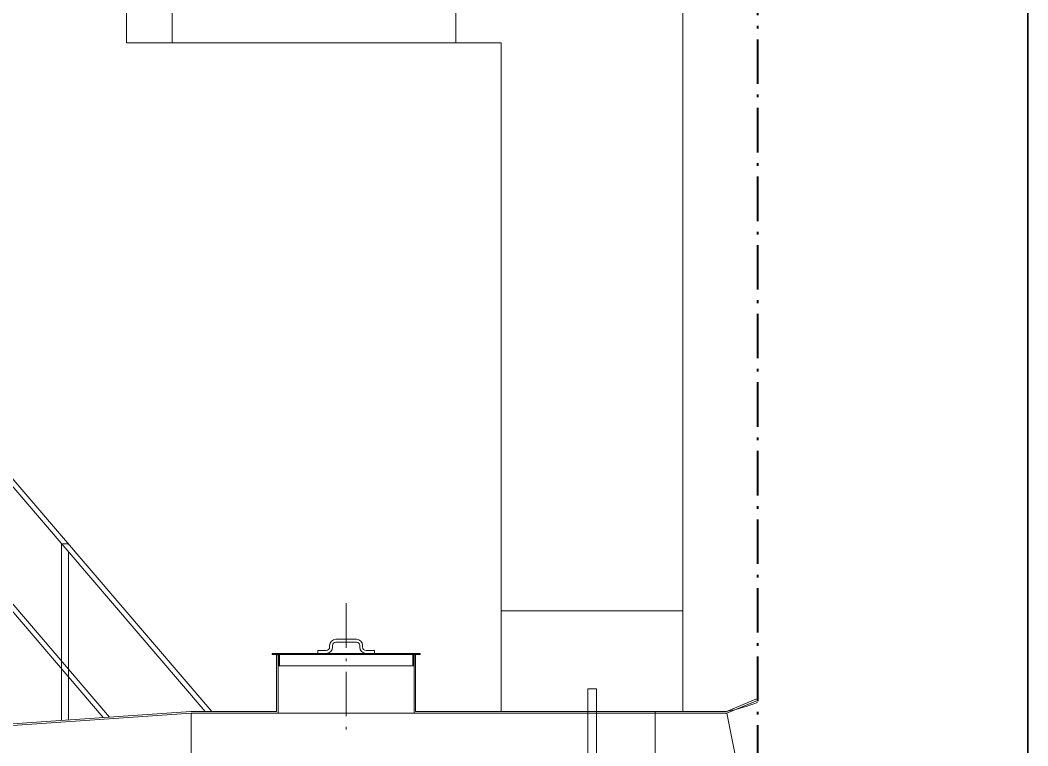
# Model space of a CAD drawing. Extents: x -4160 to -2690, y -474 to 714.
# Drawn here: x -3604.2 to -3540.8, y -379.3 to -333.7 of the extents above; entities that cross this region are included whole.
import ezdxf

# ---------------------------------------------------------------- set-up
doc = ezdxf.new("R2010")
doc.units = 0
doc.header["$LTSCALE"] = 0.56
doc.linetypes.add('DOT_DASHED', pattern=[7.7, 5, -1.2, 0.3, -1.2])
for name, color, linetype, lineweight in [('10', 7, 'Continuous', 35), ('11', 7, 'Continuous', 13), ('12', 7, 'Continuous', 13), ('13', 7, 'Continuous', 13), ('14', 7, 'Continuous', 13), ('23', 7, 'Continuous', 13), ('24', 7, 'Continuous', 13), ('5', 7, 'Continuous', 35), ('63', 7, 'Continuous', 13), ('8', 7, 'Continuous', 13), ('9', 7, 'Continuous', 13)]:
    doc.layers.add(name, color=color, linetype=linetype, lineweight=lineweight)

msp = doc.modelspace()

# ---------------------------------------------------------------- linework, layer by layer
at = {"layer": '10', "lineweight": 13}
for p, q in [((-3628.5484, -335.144), (-3592.5242, -377.1726)), ((-3628.1199, -335.144), (-3592.0956, -377.1726)), ((-3601.1199, -366.644), (-3601.5485, -366.644)), ((-3601.5485, -366.644), (-3601.5485, -377.734)), ((-3601.1199, -377.704), (-3601.1199, -367.144))]:
    msp.add_line(p, q, dxfattribs=at)
at = {"layer": '11'}
for p, q in [((-3562.4614, -255.0013), (-3562.4614, -377.1726)), ((-3594.6042, -326.5726), (-3594.6042, -335.144)), ((-3576.7471, -326.5726), (-3576.7471, -335.144)), ((-3597.4613, -335.144), (-3594.6042, -335.144)), ((-3576.7471, -335.144), (-3573.8899, -335.144)), ((-3573.8899, -335.144), (-3573.8899, -377.1726))]:
    msp.add_line(p, q, dxfattribs=at)
msp.add_lwpolyline([(-3612.3185, -329.4298), (-3597.4613, -329.4298), (-3597.4613, -335.144)], dxfattribs=at)
at = {"layer": '12'}
msp.add_line((-3573.8899, -370.8583), (-3562.4614, -370.8583), dxfattribs=at)
at = {"layer": '13'}
msp.add_line((-3576.7471, -335.144), (-3594.6042, -335.144), dxfattribs=at)
at = {"layer": '14'}
for p, q in [((-3588.3071, -373.5583), (-3588.2799, -373.5297)), ((-3588.3071, -373.5826), (-3588.2542, -373.5297)), ((-3588.2756, -373.6011), (-3588.2042, -373.5297)), ((-3588.2499, -373.6011), (-3588.1785, -373.5297)), ((-3588.1999, -373.6011), (-3588.1285, -373.5297)), ((-3588.1742, -373.6011), (-3588.1028, -373.5297)), ((-3588.1242, -373.6011), (-3588.0528, -373.5297)), ((-3588.0985, -373.6011), (-3588.0271, -373.5297)), ((-3588.0485, -373.6011), (-3587.9771, -373.5297)), ((-3588.0228, -373.6011), (-3587.9513, -373.5297)), ((-3587.9728, -373.6011), (-3587.9013, -373.5297)), ((-3587.9471, -373.6011), (-3587.8756, -373.5297)), ((-3587.8499, -373.7126), (-3587.9213, -373.6411)), ((-3587.8499, -373.7383), (-3587.9213, -373.6668)), ((-3587.8499, -373.7883), (-3587.9213, -373.7168)), ((-3587.8499, -373.814), (-3587.9213, -373.7426)), ((-3587.8499, -373.864), (-3587.9213, -373.7926)), ((-3587.8499, -373.8897), (-3587.9213, -373.8183)), ((-3587.8499, -373.9397), (-3587.9213, -373.8683)), ((-3587.8499, -373.9654), (-3587.9213, -373.894)), ((-3587.8499, -374.0154), (-3587.9213, -373.944)), ((-3587.8499, -374.0411), (-3587.9213, -373.9697)), ((-3587.8499, -374.0911), (-3587.9213, -374.0197)), ((-3587.8971, -373.6011), (-3587.8256, -373.5297)), ((-3587.8499, -373.6368), (-3587.8871, -373.6011)), ((-3587.8713, -373.6011), (-3587.7999, -373.5297)), ((-3587.8213, -373.6011), (-3587.7499, -373.5297)), ((-3587.7956, -373.6011), (-3587.7242, -373.5297)), ((-3587.7456, -373.6011), (-3587.6742, -373.5297)), ((-3587.7199, -373.6011), (-3587.6485, -373.5297)), ((-3587.6699, -373.6011), (-3587.5985, -373.5297)), ((-3587.6442, -373.6011), (-3587.5728, -373.5297)), ((-3587.5942, -373.6011), (-3587.5228, -373.5297)), ((-3587.5685, -373.6011), (-3587.4971, -373.5297)), ((-3587.5171, -373.6011), (-3587.4456, -373.5297)), ((-3587.4928, -373.6011), (-3587.4213, -373.5297)), ((-3587.4413, -373.6011), (-3587.3699, -373.5297)), ((-3587.4171, -373.6011), (-3587.3456, -373.5297)), ((-3587.3656, -373.6011), (-3587.2942, -373.5297)), ((-3587.3413, -373.6011), (-3587.2699, -373.5297)), ((-3587.2899, -373.6011), (-3587.2185, -373.5297)), ((-3587.2656, -373.6011), (-3587.1942, -373.5297)), ((-3587.2142, -373.6011), (-3587.1428, -373.5297)), ((-3587.1899, -373.6011), (-3587.1185, -373.5297)), ((-3587.1385, -373.6011), (-3587.0671, -373.5297)), ((-3587.1142, -373.6011), (-3587.0428, -373.5297)), ((-3587.0628, -373.6011), (-3586.9913, -373.5297)), ((-3587.0385, -373.6011), (-3586.9671, -373.5297)), ((-3586.9871, -373.6011), (-3586.9156, -373.5297)), ((-3586.9628, -373.6011), (-3586.8913, -373.5297)), ((-3586.9113, -373.6011), (-3586.8399, -373.5297)), ((-3586.8871, -373.6011), (-3586.8156, -373.5297)), ((-3586.8356, -373.6011), (-3586.7642, -373.5297)), ((-3586.8099, -373.6011), (-3586.7385, -373.5297)), ((-3586.7599, -373.6011), (-3586.6885, -373.5297)), ((-3586.7342, -373.6011), (-3586.6628, -373.5297)), ((-3586.6842, -373.6011), (-3586.6128, -373.5297)), ((-3586.6585, -373.6011), (-3586.5871, -373.5297)), ((-3586.6085, -373.6011), (-3586.5371, -373.5297)), ((-3586.5828, -373.6011), (-3586.5113, -373.5297)), ((-3586.5328, -373.6011), (-3586.4613, -373.5297)), ((-3586.5071, -373.6011), (-3586.4356, -373.5297)), ((-3586.4571, -373.6011), (-3586.3856, -373.5297)), ((-3586.4313, -373.6011), (-3586.3599, -373.5297)), ((-3586.3813, -373.6011), (-3586.3099, -373.5297)), ((-3586.3556, -373.6011), (-3586.2842, -373.5297)), ((-3586.3056, -373.6011), (-3586.2342, -373.5297)), ((-3586.2799, -373.6011), (-3586.2085, -373.5297)), ((-3586.2299, -373.6011), (-3586.1585, -373.5297)), ((-3586.2042, -373.6011), (-3586.1328, -373.5297)), ((-3586.1542, -373.6011), (-3586.0828, -373.5297)), ((-3586.1285, -373.6011), (-3586.0571, -373.5297)), ((-3586.0785, -373.6011), (-3586.0071, -373.5297)), ((-3586.0528, -373.6011), (-3585.9813, -373.5297)), ((-3586.0028, -373.6011), (-3585.9313, -373.5297)), ((-3585.9771, -373.6011), (-3585.9056, -373.5297)), ((-3585.9271, -373.6011), (-3585.8556, -373.5297)), ((-3585.9013, -373.6011), (-3585.8299, -373.5297)), ((-3585.8513, -373.6011), (-3585.7799, -373.5297)), ((-3585.8256, -373.6011), (-3585.7542, -373.5297)), ((-3585.7756, -373.6011), (-3585.7042, -373.5297)), ((-3585.7499, -373.6011), (-3585.6785, -373.5297)), ((-3585.6999, -373.6011), (-3585.6285, -373.5297)), ((-3585.6742, -373.6011), (-3585.6028, -373.5297)), ((-3585.6242, -373.6011), (-3585.5528, -373.5297)), ((-3585.5985, -373.6011), (-3585.5271, -373.5297)), ((-3585.5485, -373.6011), (-3585.4771, -373.5297)), ((-3585.5228, -373.6011), (-3585.4513, -373.5297)), ((-3585.4728, -373.6011), (-3585.4013, -373.5297)), ((-3585.4471, -373.6011), (-3585.3756, -373.5297)), ((-3585.3971, -373.6011), (-3585.3256, -373.5297)), ((-3585.3713, -373.6011), (-3585.2999, -373.5297)), ((-3585.3213, -373.6011), (-3585.2499, -373.5297)), ((-3585.2956, -373.6011), (-3585.2242, -373.5297)), ((-3585.2442, -373.6011), (-3585.1728, -373.5297)), ((-3585.2199, -373.6011), (-3585.1485, -373.5297)), ((-3585.1685, -373.6011), (-3585.0971, -373.5297)), ((-3585.1442, -373.6011), (-3585.0728, -373.5297)), ((-3585.0928, -373.6011), (-3585.0213, -373.5297)), ((-3585.0685, -373.6011), (-3584.9971, -373.5297)), ((-3585.0171, -373.6011), (-3584.9456, -373.5297)), ((-3584.9928, -373.6011), (-3584.9214, -373.5297)), ((-3584.9414, -373.6011), (-3584.8699, -373.5297)), ((-3584.9171, -373.6011), (-3584.8456, -373.5297)), ((-3584.8656, -373.6011), (-3584.7942, -373.5297)), ((-3584.8414, -373.6011), (-3584.7699, -373.5297)), ((-3584.7899, -373.6011), (-3584.7185, -373.5297)), ((-3584.7656, -373.6011), (-3584.6942, -373.5297)), ((-3584.7142, -373.6011), (-3584.6428, -373.5297)), ((-3584.6899, -373.6011), (-3584.6185, -373.5297)), ((-3584.6385, -373.6011), (-3584.5671, -373.5297)), ((-3584.6142, -373.6011), (-3584.5428, -373.5297)), ((-3584.5628, -373.6011), (-3584.4914, -373.5297)), ((-3584.5385, -373.6011), (-3584.4671, -373.5297)), ((-3584.4871, -373.6011), (-3584.4156, -373.5297)), ((-3584.4614, -373.6011), (-3584.3899, -373.5297)), ((-3584.4114, -373.6011), (-3584.3399, -373.5297)), ((-3584.3856, -373.6011), (-3584.3142, -373.5297)), ((-3584.3356, -373.6011), (-3584.2642, -373.5297)), ((-3584.3099, -373.6011), (-3584.2385, -373.5297)), ((-3584.2599, -373.6011), (-3584.1885, -373.5297)), ((-3584.2342, -373.6011), (-3584.1628, -373.5297)), ((-3584.1842, -373.6011), (-3584.1128, -373.5297)), ((-3584.1585, -373.6011), (-3584.0871, -373.5297)), ((-3584.1085, -373.6011), (-3584.0371, -373.5297)), ((-3584.0828, -373.6011), (-3584.0114, -373.5297)), ((-3584.0328, -373.6011), (-3583.9614, -373.5297)), ((-3584.0071, -373.6011), (-3583.9356, -373.5297)), ((-3583.9571, -373.6011), (-3583.8856, -373.5297)), ((-3583.9314, -373.6011), (-3583.8599, -373.5297)), ((-3583.8814, -373.6011), (-3583.8099, -373.5297)), ((-3583.8556, -373.6011), (-3583.7842, -373.5297)), ((-3583.8056, -373.6011), (-3583.7342, -373.5297)), ((-3583.7799, -373.6011), (-3583.7085, -373.5297)), ((-3583.7299, -373.6011), (-3583.6585, -373.5297)), ((-3583.6499, -373.5983), (-3583.5828, -373.5297)), ((-3583.6285, -373.6011), (-3583.5571, -373.5297)), ((-3583.5785, -373.6011), (-3583.5071, -373.5297)), ((-3583.5528, -373.6011), (-3583.4814, -373.5297)), ((-3583.5028, -373.6011), (-3583.4314, -373.5297)), ((-3583.4771, -373.6011), (-3583.4056, -373.5297)), ((-3583.4271, -373.6011), (-3583.3556, -373.5297)), ((-3583.4014, -373.6011), (-3583.3299, -373.5297)), ((-3583.3514, -373.6011), (-3583.2799, -373.5297)), ((-3583.3256, -373.6011), (-3583.2542, -373.5297)), ((-3583.2756, -373.6011), (-3583.2042, -373.5297)), ((-3583.2499, -373.6011), (-3583.1785, -373.5297)), ((-3583.1999, -373.6011), (-3583.1285, -373.5297)), ((-3583.1742, -373.6011), (-3583.1028, -373.5297)), ((-3583.1242, -373.6011), (-3583.0528, -373.5297)), ((-3583.0985, -373.6011), (-3583.0271, -373.5297)), ((-3583.0485, -373.6011), (-3582.9771, -373.5297)), ((-3583.0228, -373.6011), (-3582.9514, -373.5297)), ((-3582.9714, -373.6011), (-3582.8999, -373.5297)), ((-3582.9471, -373.6011), (-3582.8756, -373.5297)), ((-3582.8956, -373.6011), (-3582.8242, -373.5297)), ((-3582.8714, -373.6011), (-3582.7999, -373.5297)), ((-3582.8199, -373.6011), (-3582.7485, -373.5297)), ((-3582.7956, -373.6011), (-3582.7242, -373.5297)), ((-3582.7442, -373.6011), (-3582.6728, -373.5297)), ((-3582.7199, -373.6011), (-3582.6485, -373.5297)), ((-3582.6685, -373.6011), (-3582.5971, -373.5297)), ((-3582.6442, -373.6011), (-3582.5728, -373.5297)), ((-3582.5928, -373.6011), (-3582.5214, -373.5297)), ((-3582.5685, -373.6011), (-3582.4971, -373.5297)), ((-3582.5171, -373.6011), (-3582.4456, -373.5297)), ((-3582.4928, -373.6011), (-3582.4214, -373.5297)), ((-3582.4414, -373.6011), (-3582.3699, -373.5297)), ((-3582.4171, -373.6011), (-3582.3456, -373.5297)), ((-3582.3656, -373.6011), (-3582.2942, -373.5297)), ((-3582.3414, -373.6011), (-3582.2699, -373.5297)), ((-3582.2899, -373.6011), (-3582.2185, -373.5297)), ((-3582.2656, -373.6011), (-3582.1942, -373.5297)), ((-3582.2142, -373.6011), (-3582.1428, -373.5297)), ((-3582.1885, -373.6011), (-3582.1171, -373.5297)), ((-3582.1385, -373.6011), (-3582.0671, -373.5297)), ((-3582.1128, -373.6011), (-3582.0414, -373.5297)), ((-3582.0628, -373.6011), (-3581.9914, -373.5297)), ((-3582.0371, -373.6011), (-3581.9656, -373.5297)), ((-3581.9871, -373.6011), (-3581.9156, -373.5297)), ((-3581.9614, -373.6011), (-3581.8899, -373.5297)), ((-3581.9114, -373.6011), (-3581.8399, -373.5297)), ((-3581.8856, -373.6011), (-3581.8142, -373.5297)), ((-3581.8356, -373.6011), (-3581.7642, -373.5297)), ((-3581.8099, -373.6011), (-3581.7385, -373.5297)), ((-3581.7599, -373.6011), (-3581.6885, -373.5297)), ((-3581.7342, -373.6011), (-3581.6628, -373.5297)), ((-3581.6842, -373.6011), (-3581.6128, -373.5297)), ((-3581.6585, -373.6011), (-3581.5871, -373.5297)), ((-3581.6085, -373.6011), (-3581.5371, -373.5297)), ((-3581.5828, -373.6011), (-3581.5114, -373.5297)), ((-3581.5328, -373.6011), (-3581.4614, -373.5297)), ((-3581.5071, -373.6011), (-3581.4356, -373.5297)), ((-3581.4571, -373.6011), (-3581.3856, -373.5297)), ((-3581.4314, -373.6011), (-3581.3599, -373.5297)), ((-3581.3814, -373.6011), (-3581.3099, -373.5297)), ((-3581.3556, -373.6011), (-3581.2842, -373.5297)), ((-3581.3056, -373.6011), (-3581.2342, -373.5297)), ((-3581.2799, -373.6011), (-3581.2085, -373.5297)), ((-3581.2299, -373.6011), (-3581.1585, -373.5297)), ((-3581.2042, -373.6011), (-3581.1328, -373.5297)), ((-3581.1542, -373.6011), (-3581.0828, -373.5297)), ((-3581.1285, -373.6011), (-3581.0571, -373.5297)), ((-3581.0785, -373.6011), (-3581.0071, -373.5297)), ((-3581.0528, -373.6011), (-3580.9814, -373.5297)), ((-3581.0028, -373.6011), (-3580.9314, -373.5297)), ((-3580.9771, -373.6011), (-3580.9056, -373.5297)), ((-3580.9271, -373.6011), (-3580.8556, -373.5297)), ((-3580.9014, -373.6011), (-3580.8299, -373.5297)), ((-3580.8514, -373.6011), (-3580.7799, -373.5297)), ((-3580.8256, -373.6011), (-3580.7542, -373.5297)), ((-3580.7756, -373.6011), (-3580.7042, -373.5297)), ((-3580.7499, -373.6011), (-3580.6785, -373.5297)), ((-3580.6985, -373.6011), (-3580.6271, -373.5297)), ((-3580.6742, -373.6011), (-3580.6028, -373.5297)), ((-3580.6228, -373.6011), (-3580.5514, -373.5297)), ((-3580.5985, -373.6011), (-3580.5271, -373.5297)), ((-3580.5471, -373.6011), (-3580.4756, -373.5297)), ((-3580.5228, -373.6011), (-3580.4514, -373.5297)), ((-3580.4714, -373.6011), (-3580.3999, -373.5297)), ((-3580.4471, -373.6011), (-3580.3756, -373.5297)), ((-3580.3956, -373.6011), (-3580.3242, -373.5297)), ((-3580.3714, -373.6011), (-3580.2999, -373.5297)), ((-3580.3199, -373.6011), (-3580.2485, -373.5297)), ((-3580.2956, -373.6011), (-3580.2242, -373.5297)), ((-3580.2442, -373.6011), (-3580.1728, -373.5297)), ((-3580.2199, -373.6011), (-3580.1485, -373.5297)), ((-3580.1685, -373.6011), (-3580.0971, -373.5297)), ((-3580.1442, -373.6011), (-3580.0728, -373.5297)), ((-3580.0928, -373.6011), (-3580.0214, -373.5297)), ((-3580.0685, -373.6011), (-3579.9971, -373.5297)), ((-3580.0171, -373.6011), (-3579.9456, -373.5297)), ((-3579.9928, -373.6011), (-3579.9214, -373.5297)), ((-3579.9414, -373.6011), (-3579.8699, -373.5297)), ((-3579.9156, -373.6011), (-3579.8442, -373.5297)), ((-3579.8656, -373.6011), (-3579.7942, -373.5297)), ((-3579.8399, -373.6011), (-3579.7685, -373.5297)), ((-3579.7899, -373.6011), (-3579.7185, -373.5297)), ((-3579.7642, -373.6011), (-3579.6928, -373.5297)), ((-3579.7142, -373.6011), (-3579.6428, -373.5297)), ((-3579.6885, -373.6011), (-3579.6171, -373.5297)), ((-3579.6385, -373.6011), (-3579.5671, -373.5297)), ((-3579.6128, -373.6011), (-3579.5414, -373.5297)), ((-3579.5628, -373.6011), (-3579.4914, -373.5297)), ((-3579.5371, -373.6011), (-3579.4656, -373.5297)), ((-3579.4871, -373.6011), (-3579.4156, -373.5297)), ((-3579.4614, -373.6011), (-3579.3899, -373.5297)), ((-3579.3785, -373.6997), (-3579.4499, -373.6283)), ((-3579.3785, -373.724), (-3579.4499, -373.6526)), ((-3579.3785, -373.7754), (-3579.4499, -373.704)), ((-3579.3785, -373.7997), (-3579.4499, -373.7283)), ((-3579.3785, -373.8511), (-3579.4499, -373.7797)), ((-3579.3785, -373.8754), (-3579.4499, -373.804)), ((-3579.3785, -373.9268), (-3579.4499, -373.8554)), ((-3579.3785, -373.9511), (-3579.4499, -373.8797)), ((-3579.3785, -374.0026), (-3579.4499, -373.9311)), ((-3579.3785, -374.0268), (-3579.4499, -373.9554)), ((-3579.3785, -374.0783), (-3579.4499, -374.0068)), ((-3579.3785, -373.6483), (-3579.4271, -373.6011)), ((-3579.4114, -373.6011), (-3579.3399, -373.5297)), ((-3579.3785, -373.624), (-3579.4014, -373.6011)), ((-3579.3856, -373.6011), (-3579.3142, -373.5297)), ((-3579.3356, -373.6011), (-3579.2642, -373.5297)), ((-3579.3099, -373.6011), (-3579.2385, -373.5297)), ((-3579.2599, -373.6011), (-3579.1885, -373.5297)), ((-3579.2342, -373.6011), (-3579.1628, -373.5297)), ((-3579.1842, -373.6011), (-3579.1128, -373.5297)), ((-3579.1585, -373.6011), (-3579.0871, -373.5297)), ((-3579.1085, -373.6011), (-3579.0371, -373.5297)), ((-3579.0828, -373.6011), (-3579.0114, -373.5297)), ((-3579.0328, -373.6011), (-3578.9928, -373.5626)), ((-3579.0071, -373.6011), (-3578.9928, -373.5868)), ((-3587.8499, -374.1168), (-3587.9213, -374.0454)), ((-3587.8499, -374.1683), (-3587.9213, -374.0968)), ((-3587.8499, -374.1926), (-3587.9213, -374.1211)), ((-3587.8499, -374.244), (-3587.9213, -374.1726)), ((-3587.8499, -374.2683), (-3587.9213, -374.1968)), ((-3587.8499, -374.3197), (-3587.9213, -374.2483)), ((-3587.8799, -374.3154), (-3587.9213, -374.2726)), ((-3579.3785, -374.1026), (-3579.4499, -374.0311)), ((-3579.3785, -374.154), (-3579.4499, -374.0826)), ((-3579.3785, -374.1783), (-3579.4499, -374.1068)), ((-3579.3785, -374.2297), (-3579.4499, -374.1583)), ((-3579.3785, -374.2554), (-3579.4499, -374.184)), ((-3579.3942, -374.3154), (-3579.4499, -374.2597))]:
    msp.add_line(p, q, dxfattribs=at)
msp.add_lwpolyline([(-3583.7042, -373.6011), (-3583.6499, -373.5468), (-3583.6328, -373.5297)], dxfattribs=at)
at = {"layer": '23'}
for p, q in [((-3628.747, -342.2696), (-3598.5285, -377.5254)), ((-3628.747, -342.7697), (-3598.9328, -377.554))]:
    msp.add_line(p, q, dxfattribs=at)
at = {"layer": '24'}
for p, q in [((-3588.0213, -373.6154), (-3587.9356, -373.6154)), ((-3588.0213, -373.6154), (-3588.0213, -377.1726)), ((-3587.9356, -373.6154), (-3587.9356, -377.2868)), ((-3579.2785, -373.6154), (-3579.3642, -373.6154)), ((-3579.3642, -373.6154), (-3579.3642, -377.2868)), ((-3579.2785, -373.6154), (-3579.2785, -377.1726)), ((-3568.4442, -375.744), (-3567.9085, -375.744)), ((-3568.4442, -375.744), (-3568.4442, -391.6868)), ((-3567.9085, -375.744), (-3567.9085, -391.6868)), ((-3559.7185, -377.1726), (-3557.7642, -376.3626)), ((-3559.6957, -377.2868), (-3557.7642, -376.4854)), ((-3579.2785, -377.1726), (-3564.2042, -377.1726)), ((-3564.2042, -377.1726), (-3564.2042, -390.144)), ((-3564.2042, -377.1726), (-3559.7185, -377.1726)), ((-3607.6956, -378.2726), (-3593.4099, -377.2868)), ((-3593.4099, -377.2868), (-3593.4099, -390.144)), ((-3593.4099, -377.2868), (-3587.9356, -377.2868)), ((-3587.9356, -377.2868), (-3579.3642, -377.2868)), ((-3579.3642, -377.2868), (-3564.2042, -377.2868)), ((-3564.2042, -377.2868), (-3559.6957, -377.2868)), ((-3559.6957, -377.2868), (-3557.7642, -387.0083))]:
    msp.add_line(p, q, dxfattribs=at)
msp.add_lwpolyline([(-3607.6999, -378.1583), (-3593.4142, -377.1726), (-3588.0213, -377.1726)], dxfattribs=at)
at = {"layer": '5', "linetype": 'DOT_DASHED', "lineweight": 13}
msp.add_line((-3583.6499, -370.3669), (-3583.6499, -378.6369), dxfattribs=at)
at = {"layer": '5'}
msp.add_lwpolyline([(-3714.764, -463.5197), (-3714.764, -210.5199), (-3540.7642, -210.5199), (-3540.7642, -463.5197)], close=True, dxfattribs=at)
at = {"layer": '63'}
msp.add_arc((-3562.033, -365.5727), 11.8286, 281.25891, 291.1544, dxfattribs=at)
at = {"layer": '8'}
for p, q in [((-3588.3071, -373.5297), (-3578.9928, -373.5297)), ((-3588.3071, -373.5297), (-3588.3071, -373.6011)), ((-3588.3071, -373.6011), (-3578.9928, -373.6011)), ((-3587.9213, -373.6011), (-3587.9213, -374.3154)), ((-3587.8499, -373.6011), (-3587.8499, -374.3154)), ((-3579.4499, -373.6011), (-3579.4499, -374.3154)), ((-3579.3785, -373.6011), (-3579.3785, -374.3154)), ((-3578.9928, -373.5297), (-3578.9928, -373.6011))]:
    msp.add_line(p, q, dxfattribs=at)
at = {"layer": '9', "linetype": 'DOT_DASHED', "lineweight": 40}
msp.add_line((-3557.7642, -244.3684), (-3557.7642, -446.0525), dxfattribs=at)
at = {"layer": '9'}
for p, q in [((-3584.2928, -372.634), (-3583.0071, -372.634)), ((-3585.4356, -373.3483), (-3584.9028, -373.3483)), ((-3585.4356, -373.3483), (-3585.4356, -373.5297)), ((-3584.6885, -373.0297), (-3584.6885, -373.134)), ((-3584.5071, -373.0297), (-3584.5071, -373.134)), ((-3584.2928, -372.8154), (-3583.0071, -372.8154)), ((-3582.7928, -373.0297), (-3582.7928, -373.134)), ((-3582.6114, -373.0297), (-3582.6114, -373.134)), ((-3582.3971, -373.3483), (-3581.8642, -373.3483)), ((-3581.8642, -373.3483), (-3581.8642, -373.5297)), ((-3587.9213, -374.3154), (-3579.3785, -374.3154))]:
    msp.add_line(p, q, dxfattribs=at)
for centre, radius, start, end in [((-3584.2929, -373.0299), 0.3957, 90, 180), ((-3583.0072, -373.0299), 0.3957, 0, 90), ((-3584.9029, -373.1341), 0.3957, 270, 0), ((-3584.9029, -373.1341), 0.2143, 270, 0), ((-3584.2929, -373.0299), 0.2143, 90, 180), ((-3583.0072, -373.0299), 0.2143, 0, 90), ((-3582.3972, -373.1341), 0.3957, 180, 270), ((-3582.3972, -373.1341), 0.2143, 180, 270)]:
    msp.add_arc(centre, radius, start, end, dxfattribs=at)

doc.saveas('drawing.dxf')
